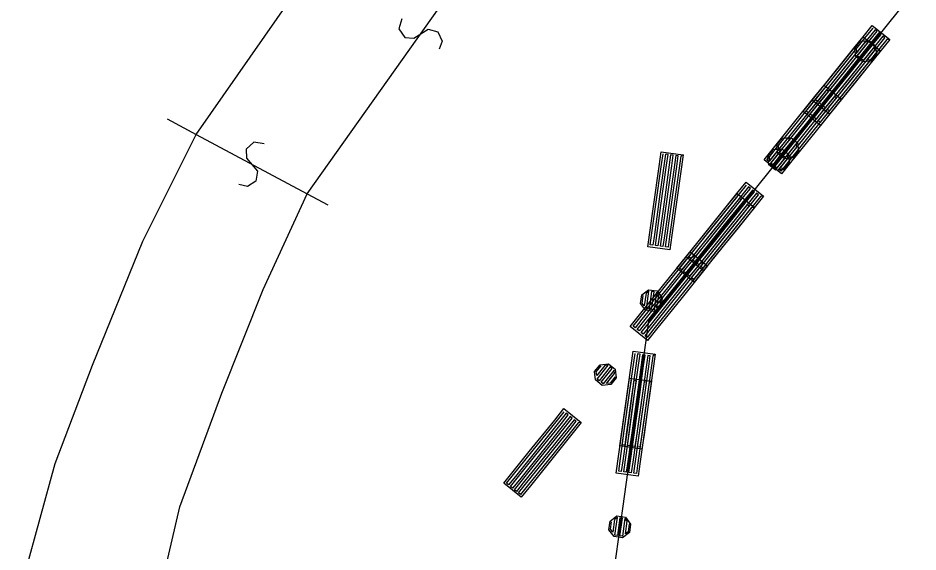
# Model space of a CAD drawing. Extents: x -266179 to -264727, y -1243225 to -1241702.
# Drawn here: x -265604.08 to -265575.88, y -1243171.75 to -1243155.03 of the extents above; entities that cross this region are included whole.
import ezdxf

# ---------------------------------------------------------------- set-up
doc = ezdxf.new("R2010")
doc.units = 0
for name, color, linetype in [('Vrstva 1', 7, 'Continuous'), ('Vrstva 19', 7, 'Continuous'), ('Vrstva 2', 7, 'Continuous'), ('Vrstva 21', 7, 'Continuous')]:
    doc.layers.add(name, color=color, linetype=linetype)

msp = doc.modelspace()

# ---------------------------------------------------------------- linework, layer by layer
at = {"layer": 'Vrstva 1'}
for p, q in [((-265575.88, -1243154.04), (-265581.59, -1243161.13)), ((-265581.59, -1243161.13), (-265584.32, -1243164.52)), ((-265584.32, -1243164.52), (-265585.13, -1243170.31)), ((-265585.13, -1243170.31), (-265587.02, -1243183.71))]:
    msp.add_line(p, q, dxfattribs=at)
at = {"layer": 'Vrstva 19'}
for p, q in [((-265575.88, -1243154.04), (-265581.59, -1243161.13)), ((-265581.59, -1243161.13), (-265584.32, -1243164.52)), ((-265584.32, -1243164.52), (-265585.13, -1243170.31)), ((-265585.13, -1243170.31), (-265587.02, -1243183.71))]:
    msp.add_line(p, q, dxfattribs=at)
for points in [[(-265576.766, -1243155.702), (-265577.563, -1243156.69), (-265578.36, -1243157.679), (-265578.649, -1243158.037), (-265579.194, -1243157.598), (-265578.397, -1243156.609), (-265577.6, -1243155.62), (-265577.311, -1243155.262), (-265576.766, -1243155.702), (-265576.852, -1243155.697), (-265577.649, -1243156.685), (-265578.446, -1243157.674), (-265578.66, -1243157.939), (-265578.722, -1243157.889), (-265577.925, -1243156.9), (-265577.128, -1243155.911), (-265576.915, -1243155.646), (-265576.977, -1243155.596), (-265577.774, -1243156.585), (-265578.571, -1243157.574), (-265578.784, -1243157.839), (-265578.847, -1243157.788), (-265578.05, -1243156.8), (-265577.253, -1243155.811), (-265577.039, -1243155.546), (-265577.102, -1243155.496), (-265577.898, -1243156.485), (-265578.695, -1243157.473), (-265578.909, -1243157.738), (-265578.971, -1243157.688), (-265578.174, -1243156.699), (-265577.377, -1243155.71), (-265577.164, -1243155.446), (-265577.226, -1243155.395), (-265578.023, -1243156.384), (-265578.82, -1243157.373), (-265579.033, -1243157.638), (-265579.096, -1243157.588), (-265578.299, -1243156.599), (-265577.502, -1243155.61), (-265577.288, -1243155.345)], [(-265577.053, -1243156.057), (-265577.85, -1243157.046), (-265578.646, -1243158.034), (-265578.935, -1243158.392), (-265579.48, -1243157.953), (-265578.683, -1243156.964), (-265577.886, -1243155.976), (-265577.598, -1243155.617), (-265577.053, -1243156.057), (-265577.138, -1243156.052), (-265577.935, -1243157.041), (-265578.732, -1243158.029), (-265578.946, -1243158.294), (-265579.008, -1243158.244), (-265578.211, -1243157.255), (-265577.414, -1243156.266), (-265577.201, -1243156.002), (-265577.263, -1243155.951), (-265578.06, -1243156.94), (-265578.857, -1243157.929), (-265579.07, -1243158.194), (-265579.133, -1243158.143), (-265578.336, -1243157.155), (-265577.539, -1243156.166), (-265577.325, -1243155.901), (-265577.388, -1243155.851), (-265578.185, -1243156.84), (-265578.982, -1243157.829), (-265579.195, -1243158.093), (-265579.257, -1243158.043), (-265578.46, -1243157.054), (-265577.663, -1243156.065), (-265577.45, -1243155.801), (-265577.512, -1243155.75), (-265578.309, -1243156.739), (-265579.106, -1243157.728), (-265579.319, -1243157.993), (-265579.382, -1243157.943), (-265578.585, -1243156.954), (-265577.788, -1243155.965), (-265577.574, -1243155.7)], [(-265577.182, -1243156.167), (-265577.352, -1243156.377), (-265577.619, -1243156.406), (-265577.829, -1243156.237), (-265577.858, -1243155.97), (-265577.688, -1243155.759), (-265577.421, -1243155.731), (-265577.211, -1243155.9), (-265577.182, -1243156.167), (-265577.22, -1243156.15), (-265577.37, -1243156.337), (-265577.483, -1243156.349), (-265577.232, -1243156.037), (-265577.244, -1243155.925), (-265577.595, -1243156.361), (-265577.658, -1243156.311), (-265577.306, -1243155.875), (-265577.368, -1243155.825), (-265577.72, -1243156.261), (-265577.782, -1243156.21), (-265577.431, -1243155.774), (-265577.543, -1243155.786), (-265577.794, -1243156.098), (-265577.806, -1243155.985), (-265577.656, -1243155.798)], [(-265578.276, -1243157.572), (-265579.073, -1243158.561), (-265579.87, -1243159.55), (-265580.159, -1243159.908), (-265580.704, -1243159.468), (-265579.907, -1243158.48), (-265579.11, -1243157.491), (-265578.821, -1243157.133), (-265578.276, -1243157.572), (-265578.374, -1243157.582), (-265579.171, -1243158.571), (-265579.968, -1243159.56), (-265580.182, -1243159.825), (-265580.244, -1243159.775), (-265579.447, -1243158.786), (-265578.65, -1243157.797), (-265578.437, -1243157.532), (-265578.499, -1243157.482), (-265579.296, -1243158.471), (-265580.093, -1243159.46), (-265580.306, -1243159.724), (-265580.368, -1243159.674), (-265579.572, -1243158.685), (-265578.775, -1243157.697), (-265578.561, -1243157.432), (-265578.623, -1243157.382), (-265579.42, -1243158.37), (-265580.217, -1243159.359), (-265580.431, -1243159.624), (-265580.493, -1243159.574), (-265579.696, -1243158.585), (-265578.899, -1243157.596), (-265578.686, -1243157.331), (-265578.748, -1243157.281), (-265579.545, -1243158.27), (-265580.342, -1243159.259), (-265580.555, -1243159.524), (-265580.618, -1243159.473), (-265579.821, -1243158.485), (-265579.024, -1243157.496), (-265578.81, -1243157.231)], [(-265579.626, -1243159.202), (-265579.796, -1243159.412), (-265580.063, -1243159.441), (-265580.273, -1243159.271), (-265580.302, -1243159.004), (-265580.132, -1243158.794), (-265579.865, -1243158.765), (-265579.655, -1243158.935), (-265579.626, -1243159.202), (-265579.664, -1243159.185), (-265579.814, -1243159.372), (-265579.927, -1243159.384), (-265579.676, -1243159.072), (-265579.688, -1243158.96), (-265580.039, -1243159.396), (-265580.102, -1243159.345), (-265579.75, -1243158.909), (-265579.812, -1243158.859), (-265580.164, -1243159.295), (-265580.226, -1243159.245), (-265579.875, -1243158.809), (-265579.987, -1243158.821), (-265580.238, -1243159.133), (-265580.25, -1243159.02), (-265580.1, -1243158.833)], [(-265579.912, -1243159.557), (-265580.082, -1243159.767), (-265580.349, -1243159.796), (-265580.559, -1243159.627), (-265580.588, -1243159.359), (-265580.418, -1243159.149), (-265580.151, -1243159.12), (-265579.941, -1243159.29), (-265579.912, -1243159.557), (-265579.95, -1243159.54), (-265580.1, -1243159.727), (-265580.213, -1243159.739), (-265579.962, -1243159.427), (-265579.974, -1243159.315), (-265580.325, -1243159.751), (-265580.388, -1243159.701), (-265580.036, -1243159.265), (-265580.099, -1243159.214), (-265580.45, -1243159.65), (-265580.512, -1243159.6), (-265580.161, -1243159.164), (-265580.273, -1243159.176), (-265580.524, -1243159.488), (-265580.536, -1243159.375), (-265580.386, -1243159.188)], [(-265583.237, -1243159.316), (-265583.413, -1243160.574), (-265583.59, -1243161.832), (-265583.654, -1243162.287), (-265584.347, -1243162.19), (-265584.17, -1243160.932), (-265583.994, -1243159.675), (-265583.93, -1243159.219), (-265583.237, -1243159.316), (-265583.313, -1243159.356), (-265583.489, -1243160.614), (-265583.666, -1243161.872), (-265583.713, -1243162.208), (-265583.792, -1243162.197), (-265583.616, -1243160.939), (-265583.44, -1243159.682), (-265583.392, -1243159.345), (-265583.471, -1243159.334), (-265583.648, -1243160.592), (-265583.824, -1243161.849), (-265583.872, -1243162.186), (-265583.951, -1243162.175), (-265583.774, -1243160.917), (-265583.598, -1243159.66), (-265583.551, -1243159.323), (-265583.63, -1243159.312), (-265583.806, -1243160.569), (-265583.983, -1243161.827), (-265584.03, -1243162.164), (-265584.109, -1243162.153), (-265583.933, -1243160.895), (-265583.756, -1243159.637), (-265583.709, -1243159.301), (-265583.788, -1243159.29), (-265583.965, -1243160.547), (-265584.141, -1243161.805), (-265584.189, -1243162.142), (-265584.268, -1243162.13), (-265584.091, -1243160.873), (-265583.915, -1243159.615), (-265583.868, -1243159.278)], [(-265580.72, -1243160.607), (-265581.517, -1243161.595), (-265582.314, -1243162.584), (-265582.603, -1243162.942), (-265583.148, -1243162.503), (-265582.351, -1243161.514), (-265581.554, -1243160.526), (-265581.265, -1243160.167), (-265580.72, -1243160.607), (-265580.818, -1243160.617), (-265581.615, -1243161.606), (-265582.412, -1243162.595), (-265582.626, -1243162.86), (-265582.688, -1243162.809), (-265581.891, -1243161.821), (-265581.094, -1243160.832), (-265580.881, -1243160.567), (-265580.943, -1243160.517), (-265581.74, -1243161.506), (-265582.537, -1243162.494), (-265582.75, -1243162.759), (-265582.813, -1243162.709), (-265582.016, -1243161.72), (-265581.219, -1243160.731), (-265581.005, -1243160.467), (-265581.068, -1243160.416), (-265581.865, -1243161.405), (-265582.662, -1243162.394), (-265582.875, -1243162.659), (-265582.937, -1243162.609), (-265582.14, -1243161.62), (-265581.343, -1243160.631), (-265581.13, -1243160.366), (-265581.192, -1243160.316), (-265581.989, -1243161.305), (-265582.786, -1243162.294), (-265582.999, -1243162.558), (-265583.062, -1243162.508), (-265582.265, -1243161.519), (-265581.468, -1243160.531), (-265581.254, -1243160.266)], [(-265581.006, -1243160.962), (-265581.803, -1243161.951), (-265582.6, -1243162.939), (-265582.889, -1243163.298), (-265583.434, -1243162.858), (-265582.637, -1243161.869), (-265581.84, -1243160.881), (-265581.551, -1243160.523), (-265581.006, -1243160.962), (-265581.104, -1243160.972), (-265581.901, -1243161.961), (-265582.698, -1243162.95), (-265582.912, -1243163.215), (-265582.974, -1243163.164), (-265582.177, -1243162.176), (-265581.38, -1243161.187), (-265581.167, -1243160.922), (-265581.229, -1243160.872), (-265582.026, -1243161.861), (-265582.823, -1243162.85), (-265583.036, -1243163.114), (-265583.099, -1243163.064), (-265582.302, -1243162.075), (-265581.505, -1243161.086), (-265581.291, -1243160.822), (-265581.354, -1243160.772), (-265582.151, -1243161.76), (-265582.948, -1243162.749), (-265583.161, -1243163.014), (-265583.223, -1243162.964), (-265582.426, -1243161.975), (-265581.629, -1243160.986), (-265581.416, -1243160.721), (-265581.478, -1243160.671), (-265582.275, -1243161.66), (-265583.072, -1243162.649), (-265583.286, -1243162.913), (-265583.348, -1243162.863), (-265582.551, -1243161.874), (-265581.754, -1243160.886), (-265581.54, -1243160.621)], [(-265582.476, -1243162.792), (-265583.273, -1243163.781), (-265584.07, -1243164.769), (-265584.359, -1243165.127), (-265584.904, -1243164.688), (-265584.107, -1243163.699), (-265583.31, -1243162.711), (-265583.021, -1243162.352), (-265582.476, -1243162.792), (-265582.562, -1243162.787), (-265583.359, -1243163.776), (-265584.156, -1243164.764), (-265584.37, -1243165.029), (-265584.432, -1243164.979), (-265583.635, -1243163.99), (-265582.838, -1243163.001), (-265582.624, -1243162.737), (-265582.687, -1243162.686), (-265583.484, -1243163.675), (-265584.281, -1243164.664), (-265584.494, -1243164.929), (-265584.556, -1243164.878), (-265583.759, -1243163.89), (-265582.962, -1243162.901), (-265582.749, -1243162.636), (-265582.811, -1243162.586), (-265583.608, -1243163.575), (-265584.405, -1243164.564), (-265584.619, -1243164.828), (-265584.681, -1243164.778), (-265583.884, -1243163.789), (-265583.087, -1243162.8), (-265582.874, -1243162.536), (-265582.936, -1243162.486), (-265583.733, -1243163.474), (-265584.53, -1243164.463), (-265584.743, -1243164.728), (-265584.806, -1243164.678), (-265584.009, -1243163.689), (-265583.212, -1243162.7), (-265582.998, -1243162.435)], [(-265583.894, -1243163.788), (-265583.932, -1243164.056), (-265584.147, -1243164.218), (-265584.414, -1243164.18), (-265584.576, -1243163.965), (-265584.538, -1243163.698), (-265584.324, -1243163.536), (-265584.056, -1243163.574), (-265583.894, -1243163.788), (-265583.935, -1243163.793), (-265583.969, -1243164.03), (-265584.059, -1243164.099), (-265584.004, -1243163.702), (-265584.072, -1243163.612), (-265584.15, -1243164.167), (-265584.229, -1243164.156), (-265584.151, -1243163.601), (-265584.23, -1243163.59), (-265584.308, -1243164.144), (-265584.387, -1243164.133), (-265584.309, -1243163.579), (-265584.4, -1243163.647), (-265584.455, -1243164.043), (-265584.523, -1243163.953), (-265584.49, -1243163.715)], [(-265584.112, -1243165.555), (-265584.289, -1243166.813), (-265584.465, -1243168.071), (-265584.529, -1243168.526), (-265585.222, -1243168.429), (-265585.046, -1243167.171), (-265584.869, -1243165.914), (-265584.805, -1243165.458), (-265584.112, -1243165.555), (-265584.191, -1243165.615), (-265584.368, -1243166.873), (-265584.544, -1243168.13), (-265584.591, -1243168.467), (-265584.67, -1243168.456), (-265584.494, -1243167.198), (-265584.318, -1243165.94), (-265584.27, -1243165.604), (-265584.35, -1243165.593), (-265584.526, -1243166.85), (-265584.702, -1243168.108), (-265584.75, -1243168.445), (-265584.829, -1243168.434), (-265584.652, -1243167.176), (-265584.476, -1243165.918), (-265584.429, -1243165.582), (-265584.508, -1243165.57), (-265584.684, -1243166.828), (-265584.861, -1243168.086), (-265584.908, -1243168.423), (-265584.987, -1243168.411), (-265584.811, -1243167.154), (-265584.634, -1243165.896), (-265584.587, -1243165.559), (-265584.666, -1243165.548), (-265584.843, -1243166.806), (-265585.019, -1243168.064), (-265585.067, -1243168.4), (-265585.146, -1243168.389), (-265584.969, -1243167.131), (-265584.793, -1243165.874), (-265584.746, -1243165.537)], [(-265585.336, -1243166.292), (-265585.506, -1243166.502), (-265585.773, -1243166.531), (-265585.983, -1243166.362), (-265586.012, -1243166.094), (-265585.842, -1243165.884), (-265585.575, -1243165.856), (-265585.365, -1243166.025), (-265585.336, -1243166.292), (-265585.374, -1243166.275), (-265585.524, -1243166.462), (-265585.637, -1243166.474), (-265585.386, -1243166.162), (-265585.398, -1243166.05), (-265585.749, -1243166.486), (-265585.811, -1243166.436), (-265585.46, -1243166), (-265585.522, -1243165.949), (-265585.874, -1243166.385), (-265585.936, -1243166.335), (-265585.585, -1243165.899), (-265585.697, -1243165.911), (-265585.948, -1243166.223), (-265585.96, -1243166.11), (-265585.81, -1243165.923)], [(-265584.228, -1243166.401), (-265584.404, -1243167.659), (-265584.581, -1243168.916), (-265584.645, -1243169.372), (-265585.338, -1243169.275), (-265585.161, -1243168.017), (-265584.985, -1243166.759), (-265584.921, -1243166.304), (-265584.228, -1243166.401), (-265584.304, -1243166.441), (-265584.481, -1243167.699), (-265584.657, -1243168.956), (-265584.704, -1243169.293), (-265584.784, -1243169.282), (-265584.607, -1243168.024), (-265584.431, -1243166.766), (-265584.383, -1243166.43), (-265584.463, -1243166.419), (-265584.639, -1243167.676), (-265584.816, -1243168.934), (-265584.863, -1243169.271), (-265584.942, -1243169.26), (-265584.766, -1243168.002), (-265584.589, -1243166.744), (-265584.542, -1243166.407), (-265584.621, -1243166.396), (-265584.798, -1243167.654), (-265584.974, -1243168.912), (-265585.021, -1243169.248), (-265585.1, -1243169.237), (-265584.924, -1243167.98), (-265584.748, -1243166.722), (-265584.7, -1243166.385), (-265584.78, -1243166.374), (-265584.956, -1243167.632), (-265585.132, -1243168.89), (-265585.18, -1243169.226), (-265585.259, -1243169.215), (-265585.082, -1243167.957), (-265584.906, -1243166.7), (-265584.859, -1243166.363)], [(-265586.43, -1243167.697), (-265587.227, -1243168.686), (-265588.024, -1243169.674), (-265588.312, -1243170.033), (-265588.857, -1243169.593), (-265588.06, -1243168.604), (-265587.264, -1243167.616), (-265586.975, -1243167.258), (-265586.43, -1243167.697), (-265586.528, -1243167.707), (-265587.325, -1243168.696), (-265588.122, -1243169.685), (-265588.336, -1243169.95), (-265588.398, -1243169.9), (-265587.601, -1243168.911), (-265586.804, -1243167.922), (-265586.591, -1243167.657), (-265586.653, -1243167.607), (-265587.45, -1243168.596), (-265588.247, -1243169.585), (-265588.46, -1243169.849), (-265588.522, -1243169.799), (-265587.725, -1243168.81), (-265586.928, -1243167.821), (-265586.715, -1243167.557), (-265586.777, -1243167.507), (-265587.574, -1243168.495), (-265588.371, -1243169.484), (-265588.585, -1243169.749), (-265588.647, -1243169.699), (-265587.85, -1243168.71), (-265587.053, -1243167.721), (-265586.84, -1243167.456), (-265586.902, -1243167.406), (-265587.699, -1243168.395), (-265588.496, -1243169.384), (-265588.709, -1243169.648), (-265588.772, -1243169.598), (-265587.975, -1243168.609), (-265587.178, -1243167.621), (-265586.964, -1243167.356)], [(-265584.886, -1243170.873), (-265584.923, -1243171.14), (-265585.138, -1243171.302), (-265585.405, -1243171.265), (-265585.567, -1243171.05), (-265585.529, -1243170.783), (-265585.315, -1243170.621), (-265585.047, -1243170.658), (-265584.886, -1243170.873), (-265584.927, -1243170.877), (-265584.96, -1243171.115), (-265585.05, -1243171.183), (-265584.995, -1243170.787), (-265585.063, -1243170.697), (-265585.141, -1243171.251), (-265585.22, -1243171.24), (-265585.142, -1243170.686), (-265585.221, -1243170.674), (-265585.299, -1243171.229), (-265585.378, -1243171.218), (-265585.3, -1243170.663), (-265585.391, -1243170.731), (-265585.446, -1243171.128), (-265585.515, -1243171.037), (-265585.481, -1243170.8)]]:
    msp.add_lwpolyline(points, dxfattribs=at)
at = {"layer": 'Vrstva 2'}
for p, q in [((-265598.5, -1243158.68), (-265591, -1243147.94)), ((-265595.02, -1243160.53), (-265587.92, -1243150.53)), ((-265599.41, -1243158.19), (-265598.5, -1243158.68)), ((-265600.17, -1243162.02), (-265598.5, -1243158.68)), ((-265598.5, -1243158.68), (-265595.02, -1243160.53)), ((-265596.4, -1243163.53), (-265595.02, -1243160.53)), ((-265595.02, -1243160.53), (-265594.37, -1243160.88)), ((-265601.75, -1243165.9), (-265600.17, -1243162.02)), ((-265597.69, -1243166.77), (-265596.4, -1243163.53)), ((-265602.92, -1243168.98), (-265601.75, -1243165.9)), ((-265599.01, -1243170.33), (-265597.69, -1243166.77)), ((-265604.08, -1243173.22), (-265602.92, -1243168.98)), ((-265599.77, -1243173.61), (-265599.01, -1243170.33))]:
    msp.add_line(p, q, dxfattribs=at)
for points in [[(-265592.052, -1243155.055), (-265592.142, -1243155.371), (-265591.961, -1243155.635), (-265591.677, -1243155.665), (-265591.224, -1243155.374), (-265590.921, -1243155.466), (-265590.794, -1243155.753), (-265590.888, -1243156.005)], [(-265596.364, -1243158.966), (-265596.689, -1243158.918), (-265596.927, -1243159.131), (-265596.921, -1243159.418), (-265596.573, -1243159.829), (-265596.626, -1243160.141), (-265596.893, -1243160.304), (-265597.156, -1243160.244)]]:
    msp.add_lwpolyline(points, dxfattribs=at)
at = {"layer": 'Vrstva 21'}
for p, q in [((-265575.88, -1243154.04), (-265581.59, -1243161.13)), ((-265581.59, -1243161.13), (-265584.32, -1243164.52)), ((-265584.32, -1243164.52), (-265585.13, -1243170.31)), ((-265585.13, -1243170.31), (-265587.02, -1243183.71))]:
    msp.add_line(p, q, dxfattribs=at)

doc.saveas('drawing.dxf')
